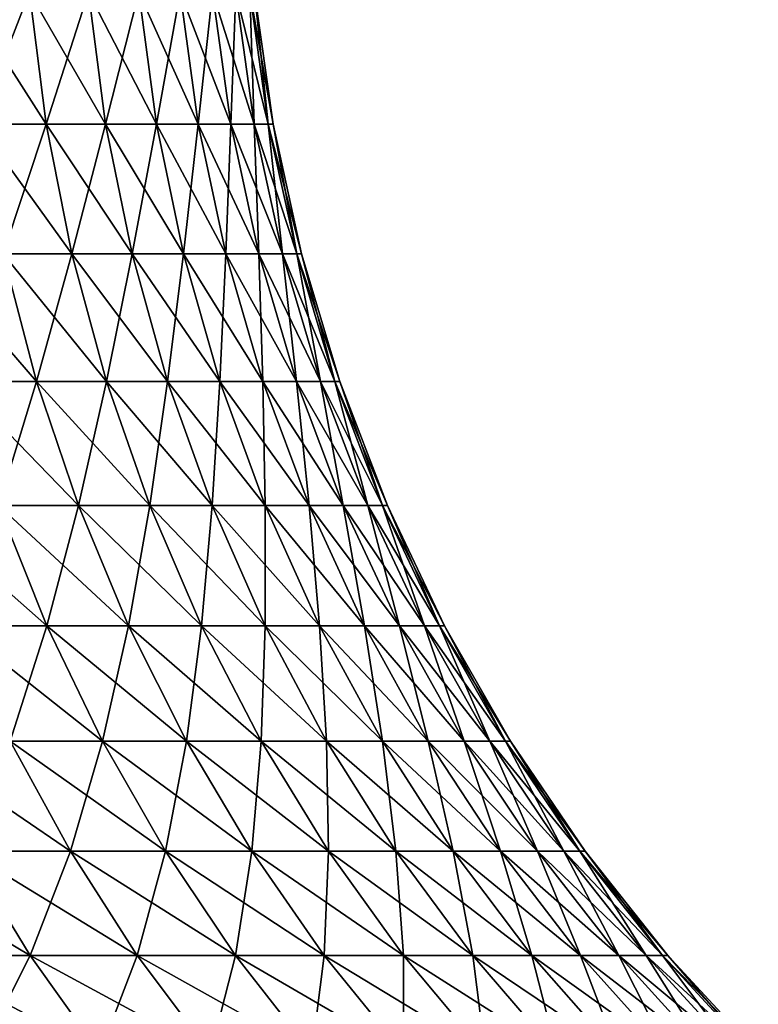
# Model space of a CAD drawing. Header units: millimetres. Extents: x -298 to 740, y 1361 to 2368.
# Tile 413 of 656: x -168.9 to -166.79, y 1422.38 to 1425.18. Entities that reach past the tile are written whole.
import ezdxf

# ---------------------------------------------------------------- set-up
doc = ezdxf.new("R2010")
doc.units = ezdxf.units.MM
doc.header["$LTSCALE"] = 33.374815
doc.layers.add('178', color=7, linetype='CONTINUOUS')
doc.layers.add('179', color=7, linetype='CONTINUOUS')

msp = doc.modelspace()

# ---------------------------------------------------------------- linework, layer by layer
at = {"layer": '178', "color": 7, "linetype": 'CONTINUOUS'}
for points in [[(-169.0141, 1424.8874, 3.2741), (-168.8202, 1424.8874, 2.8937), (-169.0604, 1425.263, 3.2486), (-169.0141, 1424.8874, 3.2741)], [(-169.0604, 1425.263, 3.2486), (-168.8202, 1424.8874, 2.8937), (-168.8681, 1425.263, 2.8712), (-169.0604, 1425.263, 3.2486)], [(-168.8202, 1424.8874, 2.8937), (-168.6507, 1424.8874, 2.5018), (-168.8681, 1425.263, 2.8712), (-168.8202, 1424.8874, 2.8937)], [(-168.8681, 1425.263, 2.8712), (-168.6507, 1424.8874, 2.5018), (-168.6998, 1425.263, 2.4824), (-168.8681, 1425.263, 2.8712)], [(-168.6507, 1424.8874, 2.5018), (-168.506, 1424.8874, 2.1001), (-168.6998, 1425.263, 2.4824), (-168.6507, 1424.8874, 2.5018)], [(-168.6998, 1425.263, 2.4824), (-168.506, 1424.8874, 2.1001), (-168.5563, 1425.263, 2.0838), (-168.6998, 1425.263, 2.4824)], [(-168.506, 1424.8874, 2.1001), (-168.3869, 1424.8874, 1.6901), (-168.5563, 1425.263, 2.0838), (-168.506, 1424.8874, 2.1001)], [(-168.5563, 1425.263, 2.0838), (-168.3869, 1424.8874, 1.6901), (-168.4382, 1425.263, 1.677), (-168.5563, 1425.263, 2.0838)], [(-168.3869, 1424.8874, 1.6901), (-168.2938, 1424.8874, 1.2735), (-168.4382, 1425.263, 1.677), (-168.3869, 1424.8874, 1.6901)], [(-168.4382, 1425.263, 1.677), (-168.2938, 1424.8874, 1.2735), (-168.3457, 1425.263, 1.2636), (-168.4382, 1425.263, 1.677)], [(-168.2938, 1424.8874, 1.2735), (-168.227, 1424.8874, 0.8518), (-168.3457, 1425.263, 1.2636), (-168.2938, 1424.8874, 1.2735)], [(-168.3457, 1425.263, 1.2636), (-168.227, 1424.8874, 0.8518), (-168.2795, 1425.263, 0.8452), (-168.3457, 1425.263, 1.2636)], [(-168.227, 1424.8874, 0.8518), (-168.1868, 1424.8874, 0.4267), (-168.2795, 1425.263, 0.8452), (-168.227, 1424.8874, 0.8518)], [(-168.2795, 1425.263, 0.8452), (-168.1868, 1424.8874, 0.4267), (-168.2396, 1425.263, 0.4234), (-168.2795, 1425.263, 0.8452)], [(-168.1868, 1424.8874, 0.4267), (-168.1734, 1424.8874), (-168.2396, 1425.263, 0.4234), (-168.1868, 1424.8874, 0.4267)], [(-168.2396, 1425.263, 0.4234), (-168.1734, 1424.8874), (-168.2263, 1425.263), (-168.2396, 1425.263, 0.4234)], [(-168.9429, 1424.5169, 3.3132), (-168.7467, 1424.5169, 2.9283), (-169.0141, 1424.8874, 3.2741), (-168.9429, 1424.5169, 3.3132)], [(-169.0141, 1424.8874, 3.2741), (-168.7467, 1424.5169, 2.9283), (-168.8202, 1424.8874, 2.8937), (-169.0141, 1424.8874, 3.2741)], [(-168.7467, 1424.5169, 2.9283), (-168.5752, 1424.5169, 2.5317), (-168.8202, 1424.8874, 2.8937), (-168.7467, 1424.5169, 2.9283)], [(-168.8202, 1424.8874, 2.8937), (-168.5752, 1424.5169, 2.5317), (-168.6507, 1424.8874, 2.5018), (-168.8202, 1424.8874, 2.8937)], [(-168.5752, 1424.5169, 2.5317), (-168.4288, 1424.5169, 2.1252), (-168.6507, 1424.8874, 2.5018), (-168.5752, 1424.5169, 2.5317)], [(-168.6507, 1424.8874, 2.5018), (-168.4288, 1424.5169, 2.1252), (-168.506, 1424.8874, 2.1001), (-168.6507, 1424.8874, 2.5018)], [(-168.4288, 1424.5169, 2.1252), (-168.3083, 1424.5169, 1.7103), (-168.506, 1424.8874, 2.1001), (-168.4288, 1424.5169, 2.1252)], [(-168.506, 1424.8874, 2.1001), (-168.3083, 1424.5169, 1.7103), (-168.3869, 1424.8874, 1.6901), (-168.506, 1424.8874, 2.1001)], [(-168.3083, 1424.5169, 1.7103), (-168.214, 1424.5169, 1.2887), (-168.3869, 1424.8874, 1.6901), (-168.3083, 1424.5169, 1.7103)], [(-168.3869, 1424.8874, 1.6901), (-168.214, 1424.5169, 1.2887), (-168.2938, 1424.8874, 1.2735), (-168.3869, 1424.8874, 1.6901)], [(-168.214, 1424.5169, 1.2887), (-168.1464, 1424.5169, 0.862), (-168.2938, 1424.8874, 1.2735), (-168.214, 1424.5169, 1.2887)], [(-168.2938, 1424.8874, 1.2735), (-168.1464, 1424.5169, 0.862), (-168.227, 1424.8874, 0.8518), (-168.2938, 1424.8874, 1.2735)], [(-168.1464, 1424.5169, 0.862), (-168.1058, 1424.5169, 0.4318), (-168.227, 1424.8874, 0.8518), (-168.1464, 1424.5169, 0.862)], [(-168.227, 1424.8874, 0.8518), (-168.1058, 1424.5169, 0.4318), (-168.1868, 1424.8874, 0.4267), (-168.227, 1424.8874, 0.8518)], [(-168.1058, 1424.5169, 0.4318), (-168.0922, 1424.5169), (-168.1868, 1424.8874, 0.4267), (-168.1058, 1424.5169, 0.4318)], [(-168.1868, 1424.8874, 0.4267), (-168.0922, 1424.5169), (-168.1734, 1424.8874), (-168.1868, 1424.8874, 0.4267)], [(-169.0707, 1424.1537, 3.7435), (-168.8473, 1424.1537, 3.3658), (-169.1628, 1424.5169, 3.6851), (-169.0707, 1424.1537, 3.7435)], [(-169.1628, 1424.5169, 3.6851), (-168.8473, 1424.1537, 3.3658), (-168.9429, 1424.5169, 3.3132), (-169.1628, 1424.5169, 3.6851)], [(-168.8473, 1424.1537, 3.3658), (-168.6481, 1424.1537, 2.9747), (-168.9429, 1424.5169, 3.3132), (-168.8473, 1424.1537, 3.3658)], [(-168.9429, 1424.5169, 3.3132), (-168.6481, 1424.1537, 2.9747), (-168.7467, 1424.5169, 2.9283), (-168.9429, 1424.5169, 3.3132)], [(-168.6481, 1424.1537, 2.9747), (-168.4738, 1424.1537, 2.5719), (-168.7467, 1424.5169, 2.9283), (-168.6481, 1424.1537, 2.9747)], [(-168.7467, 1424.5169, 2.9283), (-168.4738, 1424.1537, 2.5719), (-168.5752, 1424.5169, 2.5317), (-168.7467, 1424.5169, 2.9283)], [(-168.4738, 1424.1537, 2.5719), (-168.3251, 1424.1537, 2.1589), (-168.5752, 1424.5169, 2.5317), (-168.4738, 1424.1537, 2.5719)], [(-168.5752, 1424.5169, 2.5317), (-168.3251, 1424.1537, 2.1589), (-168.4288, 1424.5169, 2.1252), (-168.5752, 1424.5169, 2.5317)], [(-168.3251, 1424.1537, 2.1589), (-168.2026, 1424.1537, 1.7375), (-168.4288, 1424.5169, 2.1252), (-168.3251, 1424.1537, 2.1589)], [(-168.4288, 1424.5169, 2.1252), (-168.2026, 1424.1537, 1.7375), (-168.3083, 1424.5169, 1.7103), (-168.4288, 1424.5169, 2.1252)], [(-168.2026, 1424.1537, 1.7375), (-168.1069, 1424.1537, 1.3091), (-168.3083, 1424.5169, 1.7103), (-168.2026, 1424.1537, 1.7375)], [(-168.3083, 1424.5169, 1.7103), (-168.1069, 1424.1537, 1.3091), (-168.214, 1424.5169, 1.2887), (-168.3083, 1424.5169, 1.7103)], [(-168.1069, 1424.1537, 1.3091), (-168.0382, 1424.1537, 0.8756), (-168.214, 1424.5169, 1.2887), (-168.1069, 1424.1537, 1.3091)], [(-168.214, 1424.5169, 1.2887), (-168.0382, 1424.1537, 0.8756), (-168.1464, 1424.5169, 0.862), (-168.214, 1424.5169, 1.2887)], [(-168.0382, 1424.1537, 0.8756), (-167.9969, 1424.1537, 0.4387), (-168.1464, 1424.5169, 0.862), (-168.0382, 1424.1537, 0.8756)], [(-168.1464, 1424.5169, 0.862), (-167.9969, 1424.1537, 0.4387), (-168.1058, 1424.5169, 0.4318), (-168.1464, 1424.5169, 0.862)], [(-167.9969, 1424.1537, 0.4387), (-167.9831, 1424.1537), (-168.1058, 1424.5169, 0.4318), (-167.9969, 1424.1537, 0.4387)], [(-168.1058, 1424.5169, 0.4318), (-167.9831, 1424.1537), (-168.0922, 1424.5169), (-168.1058, 1424.5169, 0.4318)], [(-168.9557, 1423.7997, 3.8166), (-168.7279, 1423.7997, 3.4314), (-169.0707, 1424.1537, 3.7435), (-168.9557, 1423.7997, 3.8166)], [(-169.0707, 1424.1537, 3.7435), (-168.7279, 1423.7997, 3.4314), (-168.8473, 1424.1537, 3.3658), (-169.0707, 1424.1537, 3.7435)], [(-168.7279, 1423.7997, 3.4314), (-168.5248, 1423.7997, 3.0327), (-168.8473, 1424.1537, 3.3658), (-168.7279, 1423.7997, 3.4314)], [(-168.8473, 1424.1537, 3.3658), (-168.5248, 1423.7997, 3.0327), (-168.6481, 1424.1537, 2.9747), (-168.8473, 1424.1537, 3.3658)], [(-168.5248, 1423.7997, 3.0327), (-168.3471, 1423.7997, 2.6221), (-168.6481, 1424.1537, 2.9747), (-168.5248, 1423.7997, 3.0327)], [(-168.6481, 1424.1537, 2.9747), (-168.3471, 1423.7997, 2.6221), (-168.4738, 1424.1537, 2.5719), (-168.6481, 1424.1537, 2.9747)], [(-168.3471, 1423.7997, 2.6221), (-168.1955, 1423.7997, 2.201), (-168.4738, 1424.1537, 2.5719), (-168.3471, 1423.7997, 2.6221)], [(-168.4738, 1424.1537, 2.5719), (-168.1955, 1423.7997, 2.201), (-168.3251, 1424.1537, 2.1589), (-168.4738, 1424.1537, 2.5719)], [(-168.1955, 1423.7997, 2.201), (-168.0706, 1423.7997, 1.7714), (-168.3251, 1424.1537, 2.1589), (-168.1955, 1423.7997, 2.201)], [(-168.3251, 1424.1537, 2.1589), (-168.0706, 1423.7997, 1.7714), (-168.2026, 1424.1537, 1.7375), (-168.3251, 1424.1537, 2.1589)], [(-168.0706, 1423.7997, 1.7714), (-167.973, 1423.7997, 1.3347), (-168.2026, 1424.1537, 1.7375), (-168.0706, 1423.7997, 1.7714)], [(-168.2026, 1424.1537, 1.7375), (-167.973, 1423.7997, 1.3347), (-168.1069, 1424.1537, 1.3091), (-168.2026, 1424.1537, 1.7375)], [(-167.973, 1423.7997, 1.3347), (-167.903, 1423.7997, 0.8927), (-168.1069, 1424.1537, 1.3091), (-167.973, 1423.7997, 1.3347)], [(-168.1069, 1424.1537, 1.3091), (-167.903, 1423.7997, 0.8927), (-168.0382, 1424.1537, 0.8756), (-168.1069, 1424.1537, 1.3091)], [(-167.903, 1423.7997, 0.8927), (-167.8609, 1423.7997, 0.4472), (-168.0382, 1424.1537, 0.8756), (-167.903, 1423.7997, 0.8927)], [(-168.0382, 1424.1537, 0.8756), (-167.8609, 1423.7997, 0.4472), (-167.9969, 1424.1537, 0.4387), (-168.0382, 1424.1537, 0.8756)], [(-167.8609, 1423.7997, 0.4472), (-167.8469, 1423.7997), (-167.9969, 1424.1537, 0.4387), (-167.8609, 1423.7997, 0.4472)], [(-167.9969, 1424.1537, 0.4387), (-167.8469, 1423.7997), (-167.9831, 1424.1537), (-167.9969, 1424.1537, 0.4387)], [(-169.0756, 1423.4571, 4.2823), (-168.8183, 1423.4571, 3.9037), (-169.2072, 1423.7997, 4.1866), (-169.0756, 1423.4571, 4.2823)], [(-169.2072, 1423.7997, 4.1866), (-168.8183, 1423.4571, 3.9037), (-168.9557, 1423.7997, 3.8166), (-169.2072, 1423.7997, 4.1866)], [(-168.8183, 1423.4571, 3.9037), (-168.5853, 1423.4571, 3.5098), (-168.9557, 1423.7997, 3.8166), (-168.8183, 1423.4571, 3.9037)], [(-168.9557, 1423.7997, 3.8166), (-168.5853, 1423.4571, 3.5098), (-168.7279, 1423.7997, 3.4314), (-168.9557, 1423.7997, 3.8166)], [(-168.5853, 1423.4571, 3.5098), (-168.3775, 1423.4571, 3.102), (-168.7279, 1423.7997, 3.4314), (-168.5853, 1423.4571, 3.5098)], [(-168.7279, 1423.7997, 3.4314), (-168.3775, 1423.4571, 3.102), (-168.5248, 1423.7997, 3.0327), (-168.7279, 1423.7997, 3.4314)], [(-168.3775, 1423.4571, 3.102), (-168.1958, 1423.4571, 2.682), (-168.5248, 1423.7997, 3.0327), (-168.3775, 1423.4571, 3.102)], [(-168.5248, 1423.7997, 3.0327), (-168.1958, 1423.4571, 2.682), (-168.3471, 1423.7997, 2.6221), (-168.5248, 1423.7997, 3.0327)], [(-168.1958, 1423.4571, 2.682), (-168.0407, 1423.4571, 2.2513), (-168.3471, 1423.7997, 2.6221), (-168.1958, 1423.4571, 2.682)], [(-168.3471, 1423.7997, 2.6221), (-168.0407, 1423.4571, 2.2513), (-168.1955, 1423.7997, 2.201), (-168.3471, 1423.7997, 2.6221)], [(-168.0407, 1423.4571, 2.2513), (-167.913, 1423.4571, 1.8118), (-168.1955, 1423.7997, 2.201), (-168.0407, 1423.4571, 2.2513)], [(-168.1955, 1423.7997, 2.201), (-167.913, 1423.4571, 1.8118), (-168.0706, 1423.7997, 1.7714), (-168.1955, 1423.7997, 2.201)], [(-167.913, 1423.4571, 1.8118), (-167.8132, 1423.4571, 1.3652), (-168.0706, 1423.7997, 1.7714), (-167.913, 1423.4571, 1.8118)], [(-168.0706, 1423.7997, 1.7714), (-167.8132, 1423.4571, 1.3652), (-167.973, 1423.7997, 1.3347), (-168.0706, 1423.7997, 1.7714)], [(-167.8132, 1423.4571, 1.3652), (-167.7416, 1423.4571, 0.9131), (-167.973, 1423.7997, 1.3347), (-167.8132, 1423.4571, 1.3652)], [(-167.973, 1423.7997, 1.3347), (-167.7416, 1423.4571, 0.9131), (-167.903, 1423.7997, 0.8927), (-167.973, 1423.7997, 1.3347)], [(-167.7416, 1423.4571, 0.9131), (-167.6985, 1423.4571, 0.4575), (-167.903, 1423.7997, 0.8927), (-167.7416, 1423.4571, 0.9131)], [(-167.903, 1423.7997, 0.8927), (-167.6985, 1423.4571, 0.4575), (-167.8609, 1423.7997, 0.4472), (-167.903, 1423.7997, 0.8927)], [(-167.6985, 1423.4571, 0.4575), (-167.6842, 1423.4571), (-167.8609, 1423.7997, 0.4472), (-167.6985, 1423.4571, 0.4575)], [(-167.8609, 1423.7997, 0.4472), (-167.6842, 1423.4571), (-167.8469, 1423.7997), (-167.8609, 1423.7997, 0.4472)], [(-168.9233, 1423.1278, 4.3929), (-168.6594, 1423.1278, 4.0046), (-169.0756, 1423.4571, 4.2823), (-168.9233, 1423.1278, 4.3929)], [(-169.0756, 1423.4571, 4.2823), (-168.6594, 1423.1278, 4.0046), (-168.8183, 1423.4571, 3.9037), (-169.0756, 1423.4571, 4.2823)], [(-168.6594, 1423.1278, 4.0046), (-168.4204, 1423.1278, 3.6005), (-168.8183, 1423.4571, 3.9037), (-168.6594, 1423.1278, 4.0046)], [(-168.8183, 1423.4571, 3.9037), (-168.4204, 1423.1278, 3.6005), (-168.5853, 1423.4571, 3.5098), (-168.8183, 1423.4571, 3.9037)], [(-168.4204, 1423.1278, 3.6005), (-168.2072, 1423.1278, 3.1821), (-168.5853, 1423.4571, 3.5098), (-168.4204, 1423.1278, 3.6005)], [(-168.5853, 1423.4571, 3.5098), (-168.2072, 1423.1278, 3.1821), (-168.3775, 1423.4571, 3.102), (-168.5853, 1423.4571, 3.5098)], [(-168.2072, 1423.1278, 3.1821), (-168.0208, 1423.1278, 2.7512), (-168.3775, 1423.4571, 3.102), (-168.2072, 1423.1278, 3.1821)], [(-168.3775, 1423.4571, 3.102), (-168.0208, 1423.1278, 2.7512), (-168.1958, 1423.4571, 2.682), (-168.3775, 1423.4571, 3.102)], [(-168.0208, 1423.1278, 2.7512), (-167.8617, 1423.1278, 2.3095), (-168.1958, 1423.4571, 2.682), (-168.0208, 1423.1278, 2.7512)], [(-168.1958, 1423.4571, 2.682), (-167.8617, 1423.1278, 2.3095), (-168.0407, 1423.4571, 2.2513), (-168.1958, 1423.4571, 2.682)], [(-167.8617, 1423.1278, 2.3095), (-167.7307, 1423.1278, 1.8586), (-168.0407, 1423.4571, 2.2513), (-167.8617, 1423.1278, 2.3095)], [(-168.0407, 1423.4571, 2.2513), (-167.7307, 1423.1278, 1.8586), (-167.913, 1423.4571, 1.8118), (-168.0407, 1423.4571, 2.2513)], [(-167.7307, 1423.1278, 1.8586), (-167.6283, 1423.1278, 1.4004), (-167.913, 1423.4571, 1.8118), (-167.7307, 1423.1278, 1.8586)], [(-167.913, 1423.4571, 1.8118), (-167.6283, 1423.1278, 1.4004), (-167.8132, 1423.4571, 1.3652), (-167.913, 1423.4571, 1.8118)], [(-167.6283, 1423.1278, 1.4004), (-167.5549, 1423.1278, 0.9367), (-167.8132, 1423.4571, 1.3652), (-167.6283, 1423.1278, 1.4004)], [(-167.8132, 1423.4571, 1.3652), (-167.5549, 1423.1278, 0.9367), (-167.7416, 1423.4571, 0.9131), (-167.8132, 1423.4571, 1.3652)], [(-167.5549, 1423.1278, 0.9367), (-167.5107, 1423.1278, 0.4693), (-167.7416, 1423.4571, 0.9131), (-167.5549, 1423.1278, 0.9367)], [(-167.7416, 1423.4571, 0.9131), (-167.5107, 1423.1278, 0.4693), (-167.6985, 1423.4571, 0.4575), (-167.7416, 1423.4571, 0.9131)], [(-167.5107, 1423.1278, 0.4693), (-167.4959, 1423.1278), (-167.6985, 1423.4571, 0.4575), (-167.5107, 1423.1278, 0.4693)], [(-167.6985, 1423.4571, 0.4575), (-167.4959, 1423.1278), (-167.6842, 1423.4571), (-167.6985, 1423.4571, 0.4575)], [(-169.0472, 1422.8138, 4.8994), (-168.7513, 1422.8138, 4.5179), (-169.211, 1423.1278, 4.7639), (-169.0472, 1422.8138, 4.8994)], [(-169.211, 1423.1278, 4.7639), (-168.7513, 1422.8138, 4.5179), (-168.9233, 1423.1278, 4.3929), (-169.211, 1423.1278, 4.7639)], [(-168.7513, 1422.8138, 4.5179), (-168.4798, 1422.8138, 4.1185), (-168.9233, 1423.1278, 4.3929), (-168.7513, 1422.8138, 4.5179)], [(-168.9233, 1423.1278, 4.3929), (-168.4798, 1422.8138, 4.1185), (-168.6594, 1423.1278, 4.0046), (-168.9233, 1423.1278, 4.3929)], [(-168.4798, 1422.8138, 4.1185), (-168.234, 1422.8138, 3.7029), (-168.6594, 1423.1278, 4.0046), (-168.4798, 1422.8138, 4.1185)], [(-168.6594, 1423.1278, 4.0046), (-168.234, 1422.8138, 3.7029), (-168.4204, 1423.1278, 3.6005), (-168.6594, 1423.1278, 4.0046)], [(-168.234, 1422.8138, 3.7029), (-168.0148, 1422.8138, 3.2727), (-168.4204, 1423.1278, 3.6005), (-168.234, 1422.8138, 3.7029)], [(-168.4204, 1423.1278, 3.6005), (-168.0148, 1422.8138, 3.2727), (-168.2072, 1423.1278, 3.1821), (-168.4204, 1423.1278, 3.6005)], [(-168.0148, 1422.8138, 3.2727), (-167.8231, 1422.8138, 2.8295), (-168.2072, 1423.1278, 3.1821), (-168.0148, 1422.8138, 3.2727)], [(-168.2072, 1423.1278, 3.1821), (-167.8231, 1422.8138, 2.8295), (-168.0208, 1423.1278, 2.7512), (-168.2072, 1423.1278, 3.1821)], [(-167.8231, 1422.8138, 2.8295), (-167.6595, 1422.8138, 2.3752), (-168.0208, 1423.1278, 2.7512), (-167.8231, 1422.8138, 2.8295)], [(-168.0208, 1423.1278, 2.7512), (-167.6595, 1422.8138, 2.3752), (-167.8617, 1423.1278, 2.3095), (-168.0208, 1423.1278, 2.7512)], [(-167.6595, 1422.8138, 2.3752), (-167.5248, 1422.8138, 1.9115), (-167.8617, 1423.1278, 2.3095), (-167.6595, 1422.8138, 2.3752)], [(-167.8617, 1423.1278, 2.3095), (-167.5248, 1422.8138, 1.9115), (-167.7307, 1423.1278, 1.8586), (-167.8617, 1423.1278, 2.3095)], [(-167.5248, 1422.8138, 1.9115), (-167.4195, 1422.8138, 1.4403), (-167.7307, 1423.1278, 1.8586), (-167.5248, 1422.8138, 1.9115)], [(-167.7307, 1423.1278, 1.8586), (-167.4195, 1422.8138, 1.4403), (-167.6283, 1423.1278, 1.4004), (-167.7307, 1423.1278, 1.8586)], [(-167.4195, 1422.8138, 1.4403), (-167.3439, 1422.8138, 0.9633), (-167.6283, 1423.1278, 1.4004), (-167.4195, 1422.8138, 1.4403)], [(-167.6283, 1423.1278, 1.4004), (-167.3439, 1422.8138, 0.9633), (-167.5549, 1423.1278, 0.9367), (-167.6283, 1423.1278, 1.4004)], [(-167.3439, 1422.8138, 0.9633), (-167.2985, 1422.8138, 0.4826), (-167.5549, 1423.1278, 0.9367), (-167.3439, 1422.8138, 0.9633)], [(-167.5549, 1423.1278, 0.9367), (-167.2985, 1422.8138, 0.4826), (-167.5107, 1423.1278, 0.4693), (-167.5549, 1423.1278, 0.9367)], [(-167.2985, 1422.8138, 0.4826), (-167.2833, 1422.8138), (-167.5107, 1423.1278, 0.4693), (-167.2985, 1422.8138, 0.4826)], [(-167.5107, 1423.1278, 0.4693), (-167.2833, 1422.8138), (-167.4959, 1423.1278), (-167.5107, 1423.1278, 0.4693)], [(-169.1946, 1422.5167, 5.4231), (-168.8655, 1422.5167, 5.0498), (-169.3665, 1422.8138, 5.2616), (-169.1946, 1422.5167, 5.4231)], [(-169.3665, 1422.8138, 5.2616), (-168.8655, 1422.5167, 5.0498), (-169.0472, 1422.8138, 4.8994), (-169.3665, 1422.8138, 5.2616)], [(-168.8655, 1422.5167, 5.0498), (-168.5605, 1422.5167, 4.6565), (-169.0472, 1422.8138, 4.8994), (-168.8655, 1422.5167, 5.0498)], [(-169.0472, 1422.8138, 4.8994), (-168.5605, 1422.5167, 4.6565), (-168.7513, 1422.8138, 4.5179), (-169.0472, 1422.8138, 4.8994)], [(-168.5605, 1422.5167, 4.6565), (-168.2807, 1422.5167, 4.2449), (-168.7513, 1422.8138, 4.5179), (-168.5605, 1422.5167, 4.6565)], [(-168.7513, 1422.8138, 4.5179), (-168.2807, 1422.5167, 4.2449), (-168.4798, 1422.8138, 4.1185), (-168.7513, 1422.8138, 4.5179)], [(-168.2807, 1422.5167, 4.2449), (-168.0274, 1422.5167, 3.8165), (-168.4798, 1422.8138, 4.1185), (-168.2807, 1422.5167, 4.2449)], [(-168.4798, 1422.8138, 4.1185), (-168.0274, 1422.5167, 3.8165), (-168.234, 1422.8138, 3.7029), (-168.4798, 1422.8138, 4.1185)], [(-168.0274, 1422.5167, 3.8165), (-167.8014, 1422.5167, 3.3731), (-168.234, 1422.8138, 3.7029), (-168.0274, 1422.5167, 3.8165)], [(-168.234, 1422.8138, 3.7029), (-167.8014, 1422.5167, 3.3731), (-168.0148, 1422.8138, 3.2727), (-168.234, 1422.8138, 3.7029)], [(-167.8014, 1422.5167, 3.3731), (-167.6038, 1422.5167, 2.9163), (-168.0148, 1422.8138, 3.2727), (-167.8014, 1422.5167, 3.3731)], [(-168.0148, 1422.8138, 3.2727), (-167.6038, 1422.5167, 2.9163), (-167.8231, 1422.8138, 2.8295), (-168.0148, 1422.8138, 3.2727)], [(-167.6038, 1422.5167, 2.9163), (-167.4352, 1422.5167, 2.4481), (-167.8231, 1422.8138, 2.8295), (-167.6038, 1422.5167, 2.9163)], [(-167.8231, 1422.8138, 2.8295), (-167.4352, 1422.5167, 2.4481), (-167.6595, 1422.8138, 2.3752), (-167.8231, 1422.8138, 2.8295)], [(-167.4352, 1422.5167, 2.4481), (-167.2964, 1422.5167, 1.9702), (-167.6595, 1422.8138, 2.3752), (-167.4352, 1422.5167, 2.4481)], [(-167.6595, 1422.8138, 2.3752), (-167.2964, 1422.5167, 1.9702), (-167.5248, 1422.8138, 1.9115), (-167.6595, 1422.8138, 2.3752)], [(-167.2964, 1422.5167, 1.9702), (-167.1878, 1422.5167, 1.4845), (-167.5248, 1422.8138, 1.9115), (-167.2964, 1422.5167, 1.9702)], [(-167.5248, 1422.8138, 1.9115), (-167.1878, 1422.5167, 1.4845), (-167.4195, 1422.8138, 1.4403), (-167.5248, 1422.8138, 1.9115)], [(-167.1878, 1422.5167, 1.4845), (-167.1099, 1422.5167, 0.9929), (-167.4195, 1422.8138, 1.4403), (-167.1878, 1422.5167, 1.4845)], [(-167.4195, 1422.8138, 1.4403), (-167.1099, 1422.5167, 0.9929), (-167.3439, 1422.8138, 0.9633), (-167.4195, 1422.8138, 1.4403)], [(-167.1099, 1422.5167, 0.9929), (-167.0631, 1422.5167, 0.4974), (-167.3439, 1422.8138, 0.9633), (-167.1099, 1422.5167, 0.9929)], [(-167.3439, 1422.8138, 0.9633), (-167.0631, 1422.5167, 0.4974), (-167.2985, 1422.8138, 0.4826), (-167.3439, 1422.8138, 0.9633)], [(-167.0631, 1422.5167, 0.4974), (-167.0475, 1422.5167), (-167.2985, 1422.8138, 0.4826), (-167.0631, 1422.5167, 0.4974)], [(-167.2985, 1422.8138, 0.4826), (-167.0475, 1422.5167), (-167.2833, 1422.8138), (-167.2985, 1422.8138, 0.4826)], [(-169.0068, 1422.2384, 5.5995), (-168.667, 1422.2384, 5.214), (-169.1946, 1422.5167, 5.4231), (-169.0068, 1422.2384, 5.5995)], [(-169.1946, 1422.5167, 5.4231), (-168.667, 1422.2384, 5.214), (-168.8655, 1422.5167, 5.0498), (-169.1946, 1422.5167, 5.4231)], [(-168.667, 1422.2384, 5.214), (-168.352, 1422.2384, 4.808), (-168.8655, 1422.5167, 5.0498), (-168.667, 1422.2384, 5.214)], [(-168.8655, 1422.5167, 5.0498), (-168.352, 1422.2384, 4.808), (-168.5605, 1422.5167, 4.6565), (-168.8655, 1422.5167, 5.0498)], [(-168.352, 1422.2384, 4.808), (-168.0632, 1422.2384, 4.383), (-168.5605, 1422.5167, 4.6565), (-168.352, 1422.2384, 4.808)], [(-168.5605, 1422.5167, 4.6565), (-168.0632, 1422.2384, 4.383), (-168.2807, 1422.5167, 4.2449), (-168.5605, 1422.5167, 4.6565)], [(-168.0632, 1422.2384, 4.383), (-167.8016, 1422.2384, 3.9406), (-168.2807, 1422.5167, 4.2449), (-168.0632, 1422.2384, 4.383)], [(-168.2807, 1422.5167, 4.2449), (-167.8016, 1422.2384, 3.9406), (-168.0274, 1422.5167, 3.8165), (-168.2807, 1422.5167, 4.2449)], [(-167.8016, 1422.2384, 3.9406), (-167.5683, 1422.2384, 3.4828), (-168.0274, 1422.5167, 3.8165), (-167.8016, 1422.2384, 3.9406)], [(-168.0274, 1422.5167, 3.8165), (-167.5683, 1422.2384, 3.4828), (-167.8014, 1422.5167, 3.3731), (-168.0274, 1422.5167, 3.8165)], [(-167.5683, 1422.2384, 3.4828), (-167.3642, 1422.2384, 3.0112), (-167.8014, 1422.5167, 3.3731), (-167.5683, 1422.2384, 3.4828)], [(-167.8014, 1422.5167, 3.3731), (-167.3642, 1422.2384, 3.0112), (-167.6038, 1422.5167, 2.9163), (-167.8014, 1422.5167, 3.3731)], [(-167.3642, 1422.2384, 3.0112), (-167.1902, 1422.2384, 2.5277), (-167.6038, 1422.5167, 2.9163), (-167.3642, 1422.2384, 3.0112)], [(-167.6038, 1422.5167, 2.9163), (-167.1902, 1422.2384, 2.5277), (-167.4352, 1422.5167, 2.4481), (-167.6038, 1422.5167, 2.9163)], [(-167.1902, 1422.2384, 2.5277), (-167.0468, 1422.2384, 2.0342), (-167.4352, 1422.5167, 2.4481), (-167.1902, 1422.2384, 2.5277)], [(-167.4352, 1422.5167, 2.4481), (-167.0468, 1422.2384, 2.0342), (-167.2964, 1422.5167, 1.9702), (-167.4352, 1422.5167, 2.4481)], [(-167.0468, 1422.2384, 2.0342), (-166.9347, 1422.2384, 1.5327), (-167.2964, 1422.5167, 1.9702), (-167.0468, 1422.2384, 2.0342)], [(-167.2964, 1422.5167, 1.9702), (-166.9347, 1422.2384, 1.5327), (-167.1878, 1422.5167, 1.4845), (-167.2964, 1422.5167, 1.9702)], [(-166.9347, 1422.2384, 1.5327), (-166.8543, 1422.2384, 1.0252), (-167.1878, 1422.5167, 1.4845), (-166.9347, 1422.2384, 1.5327)], [(-167.1878, 1422.5167, 1.4845), (-166.8543, 1422.2384, 1.0252), (-167.1099, 1422.5167, 0.9929), (-167.1878, 1422.5167, 1.4845)], [(-166.8543, 1422.2384, 1.0252), (-166.806, 1422.2384, 0.5136), (-167.1099, 1422.5167, 0.9929), (-166.8543, 1422.2384, 1.0252)], [(-167.1099, 1422.5167, 0.9929), (-166.806, 1422.2384, 0.5136), (-167.0631, 1422.5167, 0.4974), (-167.1099, 1422.5167, 0.9929)], [(-166.806, 1422.2384, 0.5136), (-166.7898, 1422.2384), (-167.0631, 1422.5167, 0.4974), (-166.806, 1422.2384, 0.5136)], [(-167.0631, 1422.5167, 0.4974), (-166.7898, 1422.2384), (-167.0475, 1422.5167), (-167.0631, 1422.5167, 0.4974)]]:
    msp.add_3dface(points, dxfattribs=at)
at = {"layer": '179', "color": 7, "linetype": 'CONTINUOUS'}
for points in [[(-168.8681, 1425.263, -2.8712), (-169.0141, 1424.8874, -3.2741), (-169.0604, 1425.263, -3.2486), (-168.8681, 1425.263, -2.8712)], [(-168.8202, 1424.8874, -2.8937), (-169.0141, 1424.8874, -3.2741), (-168.8681, 1425.263, -2.8712), (-168.8202, 1424.8874, -2.8937)], [(-168.6998, 1425.263, -2.4824), (-168.8202, 1424.8874, -2.8937), (-168.8681, 1425.263, -2.8712), (-168.6998, 1425.263, -2.4824)], [(-168.6507, 1424.8874, -2.5018), (-168.8202, 1424.8874, -2.8937), (-168.6998, 1425.263, -2.4824), (-168.6507, 1424.8874, -2.5018)], [(-168.5563, 1425.263, -2.0838), (-168.6507, 1424.8874, -2.5018), (-168.6998, 1425.263, -2.4824), (-168.5563, 1425.263, -2.0838)], [(-168.506, 1424.8874, -2.1001), (-168.6507, 1424.8874, -2.5018), (-168.5563, 1425.263, -2.0838), (-168.506, 1424.8874, -2.1001)], [(-168.4382, 1425.263, -1.677), (-168.506, 1424.8874, -2.1001), (-168.5563, 1425.263, -2.0838), (-168.4382, 1425.263, -1.677)], [(-168.3869, 1424.8874, -1.6901), (-168.506, 1424.8874, -2.1001), (-168.4382, 1425.263, -1.677), (-168.3869, 1424.8874, -1.6901)], [(-168.3457, 1425.263, -1.2636), (-168.3869, 1424.8874, -1.6901), (-168.4382, 1425.263, -1.677), (-168.3457, 1425.263, -1.2636)], [(-168.2938, 1424.8874, -1.2735), (-168.3869, 1424.8874, -1.6901), (-168.3457, 1425.263, -1.2636), (-168.2938, 1424.8874, -1.2735)], [(-168.2795, 1425.263, -0.8452), (-168.2938, 1424.8874, -1.2735), (-168.3457, 1425.263, -1.2636), (-168.2795, 1425.263, -0.8452)], [(-168.227, 1424.8874, -0.8518), (-168.2938, 1424.8874, -1.2735), (-168.2795, 1425.263, -0.8452), (-168.227, 1424.8874, -0.8518)], [(-168.2396, 1425.263, -0.4234), (-168.227, 1424.8874, -0.8518), (-168.2795, 1425.263, -0.8452), (-168.2396, 1425.263, -0.4234)], [(-168.2263, 1425.263), (-168.1868, 1424.8874, -0.4267), (-168.2396, 1425.263, -0.4234), (-168.2263, 1425.263)], [(-168.1868, 1424.8874, -0.4267), (-168.227, 1424.8874, -0.8518), (-168.2396, 1425.263, -0.4234), (-168.1868, 1424.8874, -0.4267)], [(-168.2263, 1425.263), (-168.1734, 1424.8874), (-168.1868, 1424.8874, -0.4267), (-168.2263, 1425.263)], [(-168.8202, 1424.8874, -2.8937), (-168.9429, 1424.5169, -3.3132), (-169.0141, 1424.8874, -3.2741), (-168.8202, 1424.8874, -2.8937)], [(-168.7467, 1424.5169, -2.9283), (-168.9429, 1424.5169, -3.3132), (-168.8202, 1424.8874, -2.8937), (-168.7467, 1424.5169, -2.9283)], [(-168.6507, 1424.8874, -2.5018), (-168.7467, 1424.5169, -2.9283), (-168.8202, 1424.8874, -2.8937), (-168.6507, 1424.8874, -2.5018)], [(-168.5752, 1424.5169, -2.5317), (-168.7467, 1424.5169, -2.9283), (-168.6507, 1424.8874, -2.5018), (-168.5752, 1424.5169, -2.5317)], [(-168.506, 1424.8874, -2.1001), (-168.5752, 1424.5169, -2.5317), (-168.6507, 1424.8874, -2.5018), (-168.506, 1424.8874, -2.1001)], [(-168.4288, 1424.5169, -2.1252), (-168.5752, 1424.5169, -2.5317), (-168.506, 1424.8874, -2.1001), (-168.4288, 1424.5169, -2.1252)], [(-168.3869, 1424.8874, -1.6901), (-168.4288, 1424.5169, -2.1252), (-168.506, 1424.8874, -2.1001), (-168.3869, 1424.8874, -1.6901)], [(-168.3083, 1424.5169, -1.7103), (-168.4288, 1424.5169, -2.1252), (-168.3869, 1424.8874, -1.6901), (-168.3083, 1424.5169, -1.7103)], [(-168.2938, 1424.8874, -1.2735), (-168.3083, 1424.5169, -1.7103), (-168.3869, 1424.8874, -1.6901), (-168.2938, 1424.8874, -1.2735)], [(-168.214, 1424.5169, -1.2887), (-168.3083, 1424.5169, -1.7103), (-168.2938, 1424.8874, -1.2735), (-168.214, 1424.5169, -1.2887)], [(-168.227, 1424.8874, -0.8518), (-168.214, 1424.5169, -1.2887), (-168.2938, 1424.8874, -1.2735), (-168.227, 1424.8874, -0.8518)], [(-168.1464, 1424.5169, -0.862), (-168.214, 1424.5169, -1.2887), (-168.227, 1424.8874, -0.8518), (-168.1464, 1424.5169, -0.862)], [(-168.1868, 1424.8874, -0.4267), (-168.1464, 1424.5169, -0.862), (-168.227, 1424.8874, -0.8518), (-168.1868, 1424.8874, -0.4267)], [(-168.1734, 1424.8874), (-168.1058, 1424.5169, -0.4318), (-168.1868, 1424.8874, -0.4267), (-168.1734, 1424.8874)], [(-168.1058, 1424.5169, -0.4318), (-168.1464, 1424.5169, -0.862), (-168.1868, 1424.8874, -0.4267), (-168.1058, 1424.5169, -0.4318)], [(-168.1734, 1424.8874), (-168.0922, 1424.5169), (-168.1058, 1424.5169, -0.4318), (-168.1734, 1424.8874)], [(-168.8473, 1424.1537, -3.3658), (-169.0707, 1424.1537, -3.7435), (-168.9429, 1424.5169, -3.3132), (-168.8473, 1424.1537, -3.3658)], [(-168.7467, 1424.5169, -2.9283), (-168.8473, 1424.1537, -3.3658), (-168.9429, 1424.5169, -3.3132), (-168.7467, 1424.5169, -2.9283)], [(-168.6481, 1424.1537, -2.9747), (-168.8473, 1424.1537, -3.3658), (-168.7467, 1424.5169, -2.9283), (-168.6481, 1424.1537, -2.9747)], [(-168.5752, 1424.5169, -2.5317), (-168.6481, 1424.1537, -2.9747), (-168.7467, 1424.5169, -2.9283), (-168.5752, 1424.5169, -2.5317)], [(-168.4738, 1424.1537, -2.5719), (-168.6481, 1424.1537, -2.9747), (-168.5752, 1424.5169, -2.5317), (-168.4738, 1424.1537, -2.5719)], [(-168.4288, 1424.5169, -2.1252), (-168.4738, 1424.1537, -2.5719), (-168.5752, 1424.5169, -2.5317), (-168.4288, 1424.5169, -2.1252)], [(-168.3251, 1424.1537, -2.1589), (-168.4738, 1424.1537, -2.5719), (-168.4288, 1424.5169, -2.1252), (-168.3251, 1424.1537, -2.1589)], [(-168.3083, 1424.5169, -1.7103), (-168.3251, 1424.1537, -2.1589), (-168.4288, 1424.5169, -2.1252), (-168.3083, 1424.5169, -1.7103)], [(-168.2026, 1424.1537, -1.7375), (-168.3251, 1424.1537, -2.1589), (-168.3083, 1424.5169, -1.7103), (-168.2026, 1424.1537, -1.7375)], [(-168.214, 1424.5169, -1.2887), (-168.2026, 1424.1537, -1.7375), (-168.3083, 1424.5169, -1.7103), (-168.214, 1424.5169, -1.2887)], [(-168.1069, 1424.1537, -1.3091), (-168.2026, 1424.1537, -1.7375), (-168.214, 1424.5169, -1.2887), (-168.1069, 1424.1537, -1.3091)], [(-168.1464, 1424.5169, -0.862), (-168.1069, 1424.1537, -1.3091), (-168.214, 1424.5169, -1.2887), (-168.1464, 1424.5169, -0.862)], [(-168.0382, 1424.1537, -0.8756), (-168.1069, 1424.1537, -1.3091), (-168.1464, 1424.5169, -0.862), (-168.0382, 1424.1537, -0.8756)], [(-168.1058, 1424.5169, -0.4318), (-168.0382, 1424.1537, -0.8756), (-168.1464, 1424.5169, -0.862), (-168.1058, 1424.5169, -0.4318)], [(-168.0922, 1424.5169), (-167.9969, 1424.1537, -0.4387), (-168.1058, 1424.5169, -0.4318), (-168.0922, 1424.5169)], [(-167.9969, 1424.1537, -0.4387), (-168.0382, 1424.1537, -0.8756), (-168.1058, 1424.5169, -0.4318), (-167.9969, 1424.1537, -0.4387)], [(-168.0922, 1424.5169), (-167.9831, 1424.1537), (-167.9969, 1424.1537, -0.4387), (-168.0922, 1424.5169)], [(-168.8473, 1424.1537, -3.3658), (-168.9557, 1423.7997, -3.8166), (-169.0707, 1424.1537, -3.7435), (-168.8473, 1424.1537, -3.3658)], [(-168.7279, 1423.7997, -3.4314), (-168.9557, 1423.7997, -3.8166), (-168.8473, 1424.1537, -3.3658), (-168.7279, 1423.7997, -3.4314)], [(-168.6481, 1424.1537, -2.9747), (-168.7279, 1423.7997, -3.4314), (-168.8473, 1424.1537, -3.3658), (-168.6481, 1424.1537, -2.9747)], [(-168.5248, 1423.7997, -3.0327), (-168.7279, 1423.7997, -3.4314), (-168.6481, 1424.1537, -2.9747), (-168.5248, 1423.7997, -3.0327)], [(-168.4738, 1424.1537, -2.5719), (-168.5248, 1423.7997, -3.0327), (-168.6481, 1424.1537, -2.9747), (-168.4738, 1424.1537, -2.5719)], [(-168.3471, 1423.7997, -2.6221), (-168.5248, 1423.7997, -3.0327), (-168.4738, 1424.1537, -2.5719), (-168.3471, 1423.7997, -2.6221)], [(-168.3251, 1424.1537, -2.1589), (-168.3471, 1423.7997, -2.6221), (-168.4738, 1424.1537, -2.5719), (-168.3251, 1424.1537, -2.1589)], [(-168.1955, 1423.7997, -2.201), (-168.3471, 1423.7997, -2.6221), (-168.3251, 1424.1537, -2.1589), (-168.1955, 1423.7997, -2.201)], [(-168.2026, 1424.1537, -1.7375), (-168.1955, 1423.7997, -2.201), (-168.3251, 1424.1537, -2.1589), (-168.2026, 1424.1537, -1.7375)], [(-168.0706, 1423.7997, -1.7714), (-168.1955, 1423.7997, -2.201), (-168.2026, 1424.1537, -1.7375), (-168.0706, 1423.7997, -1.7714)], [(-168.1069, 1424.1537, -1.3091), (-168.0706, 1423.7997, -1.7714), (-168.2026, 1424.1537, -1.7375), (-168.1069, 1424.1537, -1.3091)], [(-167.973, 1423.7997, -1.3347), (-168.0706, 1423.7997, -1.7714), (-168.1069, 1424.1537, -1.3091), (-167.973, 1423.7997, -1.3347)], [(-168.0382, 1424.1537, -0.8756), (-167.973, 1423.7997, -1.3347), (-168.1069, 1424.1537, -1.3091), (-168.0382, 1424.1537, -0.8756)], [(-167.903, 1423.7997, -0.8927), (-167.973, 1423.7997, -1.3347), (-168.0382, 1424.1537, -0.8756), (-167.903, 1423.7997, -0.8927)], [(-167.9969, 1424.1537, -0.4387), (-167.903, 1423.7997, -0.8927), (-168.0382, 1424.1537, -0.8756), (-167.9969, 1424.1537, -0.4387)], [(-167.9831, 1424.1537), (-167.8609, 1423.7997, -0.4472), (-167.9969, 1424.1537, -0.4387), (-167.9831, 1424.1537)], [(-167.8609, 1423.7997, -0.4472), (-167.903, 1423.7997, -0.8927), (-167.9969, 1424.1537, -0.4387), (-167.8609, 1423.7997, -0.4472)], [(-167.9831, 1424.1537), (-167.8469, 1423.7997), (-167.8609, 1423.7997, -0.4472), (-167.9831, 1424.1537)], [(-168.8183, 1423.4571, -3.9037), (-169.0756, 1423.4571, -4.2823), (-168.9557, 1423.7997, -3.8166), (-168.8183, 1423.4571, -3.9037)], [(-168.7279, 1423.7997, -3.4314), (-168.8183, 1423.4571, -3.9037), (-168.9557, 1423.7997, -3.8166), (-168.7279, 1423.7997, -3.4314)], [(-168.5853, 1423.4571, -3.5098), (-168.8183, 1423.4571, -3.9037), (-168.7279, 1423.7997, -3.4314), (-168.5853, 1423.4571, -3.5098)], [(-168.5248, 1423.7997, -3.0327), (-168.5853, 1423.4571, -3.5098), (-168.7279, 1423.7997, -3.4314), (-168.5248, 1423.7997, -3.0327)], [(-168.3775, 1423.4571, -3.102), (-168.5853, 1423.4571, -3.5098), (-168.5248, 1423.7997, -3.0327), (-168.3775, 1423.4571, -3.102)], [(-168.3471, 1423.7997, -2.6221), (-168.3775, 1423.4571, -3.102), (-168.5248, 1423.7997, -3.0327), (-168.3471, 1423.7997, -2.6221)], [(-168.1958, 1423.4571, -2.682), (-168.3775, 1423.4571, -3.102), (-168.3471, 1423.7997, -2.6221), (-168.1958, 1423.4571, -2.682)], [(-168.1955, 1423.7997, -2.201), (-168.1958, 1423.4571, -2.682), (-168.3471, 1423.7997, -2.6221), (-168.1955, 1423.7997, -2.201)], [(-168.0407, 1423.4571, -2.2513), (-168.1958, 1423.4571, -2.682), (-168.1955, 1423.7997, -2.201), (-168.0407, 1423.4571, -2.2513)], [(-168.0706, 1423.7997, -1.7714), (-168.0407, 1423.4571, -2.2513), (-168.1955, 1423.7997, -2.201), (-168.0706, 1423.7997, -1.7714)], [(-167.913, 1423.4571, -1.8118), (-168.0407, 1423.4571, -2.2513), (-168.0706, 1423.7997, -1.7714), (-167.913, 1423.4571, -1.8118)], [(-167.973, 1423.7997, -1.3347), (-167.913, 1423.4571, -1.8118), (-168.0706, 1423.7997, -1.7714), (-167.973, 1423.7997, -1.3347)], [(-167.8132, 1423.4571, -1.3652), (-167.913, 1423.4571, -1.8118), (-167.973, 1423.7997, -1.3347), (-167.8132, 1423.4571, -1.3652)], [(-167.903, 1423.7997, -0.8927), (-167.8132, 1423.4571, -1.3652), (-167.973, 1423.7997, -1.3347), (-167.903, 1423.7997, -0.8927)], [(-167.7416, 1423.4571, -0.9131), (-167.8132, 1423.4571, -1.3652), (-167.903, 1423.7997, -0.8927), (-167.7416, 1423.4571, -0.9131)], [(-167.8609, 1423.7997, -0.4472), (-167.7416, 1423.4571, -0.9131), (-167.903, 1423.7997, -0.8927), (-167.8609, 1423.7997, -0.4472)], [(-167.8469, 1423.7997), (-167.6985, 1423.4571, -0.4575), (-167.8609, 1423.7997, -0.4472), (-167.8469, 1423.7997)], [(-167.6985, 1423.4571, -0.4575), (-167.7416, 1423.4571, -0.9131), (-167.8609, 1423.7997, -0.4472), (-167.6985, 1423.4571, -0.4575)], [(-167.8469, 1423.7997), (-167.6842, 1423.4571), (-167.6985, 1423.4571, -0.4575), (-167.8469, 1423.7997)], [(-168.8183, 1423.4571, -3.9037), (-168.9233, 1423.1278, -4.3929), (-169.0756, 1423.4571, -4.2823), (-168.8183, 1423.4571, -3.9037)], [(-168.6594, 1423.1278, -4.0046), (-168.9233, 1423.1278, -4.3929), (-168.8183, 1423.4571, -3.9037), (-168.6594, 1423.1278, -4.0046)], [(-168.5853, 1423.4571, -3.5098), (-168.6594, 1423.1278, -4.0046), (-168.8183, 1423.4571, -3.9037), (-168.5853, 1423.4571, -3.5098)], [(-168.4204, 1423.1278, -3.6005), (-168.6594, 1423.1278, -4.0046), (-168.5853, 1423.4571, -3.5098), (-168.4204, 1423.1278, -3.6005)], [(-168.3775, 1423.4571, -3.102), (-168.4204, 1423.1278, -3.6005), (-168.5853, 1423.4571, -3.5098), (-168.3775, 1423.4571, -3.102)], [(-168.2072, 1423.1278, -3.1821), (-168.4204, 1423.1278, -3.6005), (-168.3775, 1423.4571, -3.102), (-168.2072, 1423.1278, -3.1821)], [(-168.1958, 1423.4571, -2.682), (-168.2072, 1423.1278, -3.1821), (-168.3775, 1423.4571, -3.102), (-168.1958, 1423.4571, -2.682)], [(-168.0208, 1423.1278, -2.7512), (-168.2072, 1423.1278, -3.1821), (-168.1958, 1423.4571, -2.682), (-168.0208, 1423.1278, -2.7512)], [(-168.0407, 1423.4571, -2.2513), (-168.0208, 1423.1278, -2.7512), (-168.1958, 1423.4571, -2.682), (-168.0407, 1423.4571, -2.2513)], [(-167.8617, 1423.1278, -2.3095), (-168.0208, 1423.1278, -2.7512), (-168.0407, 1423.4571, -2.2513), (-167.8617, 1423.1278, -2.3095)], [(-167.913, 1423.4571, -1.8118), (-167.8617, 1423.1278, -2.3095), (-168.0407, 1423.4571, -2.2513), (-167.913, 1423.4571, -1.8118)], [(-167.7307, 1423.1278, -1.8586), (-167.8617, 1423.1278, -2.3095), (-167.913, 1423.4571, -1.8118), (-167.7307, 1423.1278, -1.8586)], [(-167.8132, 1423.4571, -1.3652), (-167.7307, 1423.1278, -1.8586), (-167.913, 1423.4571, -1.8118), (-167.8132, 1423.4571, -1.3652)], [(-167.6283, 1423.1278, -1.4004), (-167.7307, 1423.1278, -1.8586), (-167.8132, 1423.4571, -1.3652), (-167.6283, 1423.1278, -1.4004)], [(-167.7416, 1423.4571, -0.9131), (-167.6283, 1423.1278, -1.4004), (-167.8132, 1423.4571, -1.3652), (-167.7416, 1423.4571, -0.9131)], [(-167.5549, 1423.1278, -0.9367), (-167.6283, 1423.1278, -1.4004), (-167.7416, 1423.4571, -0.9131), (-167.5549, 1423.1278, -0.9367)], [(-167.6985, 1423.4571, -0.4575), (-167.5549, 1423.1278, -0.9367), (-167.7416, 1423.4571, -0.9131), (-167.6985, 1423.4571, -0.4575)], [(-167.6842, 1423.4571), (-167.5107, 1423.1278, -0.4693), (-167.6985, 1423.4571, -0.4575), (-167.6842, 1423.4571)], [(-167.5107, 1423.1278, -0.4693), (-167.5549, 1423.1278, -0.9367), (-167.6985, 1423.4571, -0.4575), (-167.5107, 1423.1278, -0.4693)], [(-167.6842, 1423.4571), (-167.4959, 1423.1278), (-167.5107, 1423.1278, -0.4693), (-167.6842, 1423.4571)], [(-168.7513, 1422.8138, -4.5179), (-169.0472, 1422.8138, -4.8994), (-168.9233, 1423.1278, -4.3929), (-168.7513, 1422.8138, -4.5179)], [(-168.6594, 1423.1278, -4.0046), (-168.7513, 1422.8138, -4.5179), (-168.9233, 1423.1278, -4.3929), (-168.6594, 1423.1278, -4.0046)], [(-168.4798, 1422.8138, -4.1185), (-168.7513, 1422.8138, -4.5179), (-168.6594, 1423.1278, -4.0046), (-168.4798, 1422.8138, -4.1185)], [(-168.4204, 1423.1278, -3.6005), (-168.4798, 1422.8138, -4.1185), (-168.6594, 1423.1278, -4.0046), (-168.4204, 1423.1278, -3.6005)], [(-168.234, 1422.8138, -3.7029), (-168.4798, 1422.8138, -4.1185), (-168.4204, 1423.1278, -3.6005), (-168.234, 1422.8138, -3.7029)], [(-168.2072, 1423.1278, -3.1821), (-168.234, 1422.8138, -3.7029), (-168.4204, 1423.1278, -3.6005), (-168.2072, 1423.1278, -3.1821)], [(-168.0148, 1422.8138, -3.2727), (-168.234, 1422.8138, -3.7029), (-168.2072, 1423.1278, -3.1821), (-168.0148, 1422.8138, -3.2727)], [(-168.0208, 1423.1278, -2.7512), (-168.0148, 1422.8138, -3.2727), (-168.2072, 1423.1278, -3.1821), (-168.0208, 1423.1278, -2.7512)], [(-167.8231, 1422.8138, -2.8295), (-168.0148, 1422.8138, -3.2727), (-168.0208, 1423.1278, -2.7512), (-167.8231, 1422.8138, -2.8295)], [(-167.8617, 1423.1278, -2.3095), (-167.8231, 1422.8138, -2.8295), (-168.0208, 1423.1278, -2.7512), (-167.8617, 1423.1278, -2.3095)], [(-167.6595, 1422.8138, -2.3752), (-167.8231, 1422.8138, -2.8295), (-167.8617, 1423.1278, -2.3095), (-167.6595, 1422.8138, -2.3752)], [(-167.7307, 1423.1278, -1.8586), (-167.6595, 1422.8138, -2.3752), (-167.8617, 1423.1278, -2.3095), (-167.7307, 1423.1278, -1.8586)], [(-167.5248, 1422.8138, -1.9115), (-167.6595, 1422.8138, -2.3752), (-167.7307, 1423.1278, -1.8586), (-167.5248, 1422.8138, -1.9115)], [(-167.6283, 1423.1278, -1.4004), (-167.5248, 1422.8138, -1.9115), (-167.7307, 1423.1278, -1.8586), (-167.6283, 1423.1278, -1.4004)], [(-167.4195, 1422.8138, -1.4403), (-167.5248, 1422.8138, -1.9115), (-167.6283, 1423.1278, -1.4004), (-167.4195, 1422.8138, -1.4403)], [(-167.5549, 1423.1278, -0.9367), (-167.4195, 1422.8138, -1.4403), (-167.6283, 1423.1278, -1.4004), (-167.5549, 1423.1278, -0.9367)], [(-167.3439, 1422.8138, -0.9633), (-167.4195, 1422.8138, -1.4403), (-167.5549, 1423.1278, -0.9367), (-167.3439, 1422.8138, -0.9633)], [(-167.5107, 1423.1278, -0.4693), (-167.3439, 1422.8138, -0.9633), (-167.5549, 1423.1278, -0.9367), (-167.5107, 1423.1278, -0.4693)], [(-167.4959, 1423.1278), (-167.2985, 1422.8138, -0.4826), (-167.5107, 1423.1278, -0.4693), (-167.4959, 1423.1278)], [(-167.2985, 1422.8138, -0.4826), (-167.3439, 1422.8138, -0.9633), (-167.5107, 1423.1278, -0.4693), (-167.2985, 1422.8138, -0.4826)], [(-167.4959, 1423.1278), (-167.2833, 1422.8138), (-167.2985, 1422.8138, -0.4826), (-167.4959, 1423.1278)], [(-168.8655, 1422.5167, -5.0498), (-169.1946, 1422.5167, -5.4231), (-169.0472, 1422.8138, -4.8994), (-168.8655, 1422.5167, -5.0498)], [(-168.7513, 1422.8138, -4.5179), (-168.8655, 1422.5167, -5.0498), (-169.0472, 1422.8138, -4.8994), (-168.7513, 1422.8138, -4.5179)], [(-168.5605, 1422.5167, -4.6565), (-168.8655, 1422.5167, -5.0498), (-168.7513, 1422.8138, -4.5179), (-168.5605, 1422.5167, -4.6565)], [(-168.4798, 1422.8138, -4.1185), (-168.5605, 1422.5167, -4.6565), (-168.7513, 1422.8138, -4.5179), (-168.4798, 1422.8138, -4.1185)], [(-168.2807, 1422.5167, -4.2449), (-168.5605, 1422.5167, -4.6565), (-168.4798, 1422.8138, -4.1185), (-168.2807, 1422.5167, -4.2449)], [(-168.234, 1422.8138, -3.7029), (-168.2807, 1422.5167, -4.2449), (-168.4798, 1422.8138, -4.1185), (-168.234, 1422.8138, -3.7029)], [(-168.0274, 1422.5167, -3.8165), (-168.2807, 1422.5167, -4.2449), (-168.234, 1422.8138, -3.7029), (-168.0274, 1422.5167, -3.8165)], [(-168.0148, 1422.8138, -3.2727), (-168.0274, 1422.5167, -3.8165), (-168.234, 1422.8138, -3.7029), (-168.0148, 1422.8138, -3.2727)], [(-167.8014, 1422.5167, -3.3731), (-168.0274, 1422.5167, -3.8165), (-168.0148, 1422.8138, -3.2727), (-167.8014, 1422.5167, -3.3731)], [(-167.8231, 1422.8138, -2.8295), (-167.8014, 1422.5167, -3.3731), (-168.0148, 1422.8138, -3.2727), (-167.8231, 1422.8138, -2.8295)], [(-167.6038, 1422.5167, -2.9163), (-167.8014, 1422.5167, -3.3731), (-167.8231, 1422.8138, -2.8295), (-167.6038, 1422.5167, -2.9163)], [(-167.6595, 1422.8138, -2.3752), (-167.6038, 1422.5167, -2.9163), (-167.8231, 1422.8138, -2.8295), (-167.6595, 1422.8138, -2.3752)], [(-167.4352, 1422.5167, -2.4481), (-167.6038, 1422.5167, -2.9163), (-167.6595, 1422.8138, -2.3752), (-167.4352, 1422.5167, -2.4481)], [(-167.5248, 1422.8138, -1.9115), (-167.4352, 1422.5167, -2.4481), (-167.6595, 1422.8138, -2.3752), (-167.5248, 1422.8138, -1.9115)], [(-167.2964, 1422.5167, -1.9702), (-167.4352, 1422.5167, -2.4481), (-167.5248, 1422.8138, -1.9115), (-167.2964, 1422.5167, -1.9702)], [(-167.4195, 1422.8138, -1.4403), (-167.2964, 1422.5167, -1.9702), (-167.5248, 1422.8138, -1.9115), (-167.4195, 1422.8138, -1.4403)], [(-167.1878, 1422.5167, -1.4845), (-167.2964, 1422.5167, -1.9702), (-167.4195, 1422.8138, -1.4403), (-167.1878, 1422.5167, -1.4845)], [(-167.3439, 1422.8138, -0.9633), (-167.1878, 1422.5167, -1.4845), (-167.4195, 1422.8138, -1.4403), (-167.3439, 1422.8138, -0.9633)], [(-167.1099, 1422.5167, -0.9929), (-167.1878, 1422.5167, -1.4845), (-167.3439, 1422.8138, -0.9633), (-167.1099, 1422.5167, -0.9929)], [(-167.2985, 1422.8138, -0.4826), (-167.1099, 1422.5167, -0.9929), (-167.3439, 1422.8138, -0.9633), (-167.2985, 1422.8138, -0.4826)], [(-167.2833, 1422.8138), (-167.0631, 1422.5167, -0.4974), (-167.2985, 1422.8138, -0.4826), (-167.2833, 1422.8138)], [(-167.0631, 1422.5167, -0.4974), (-167.1099, 1422.5167, -0.9929), (-167.2985, 1422.8138, -0.4826), (-167.0631, 1422.5167, -0.4974)], [(-167.2833, 1422.8138), (-167.0475, 1422.5167), (-167.0631, 1422.5167, -0.4974), (-167.2833, 1422.8138)], [(-168.8655, 1422.5167, -5.0498), (-169.0068, 1422.2384, -5.5995), (-169.1946, 1422.5167, -5.4231), (-168.8655, 1422.5167, -5.0498)], [(-168.667, 1422.2384, -5.214), (-169.0068, 1422.2384, -5.5995), (-168.8655, 1422.5167, -5.0498), (-168.667, 1422.2384, -5.214)], [(-168.5605, 1422.5167, -4.6565), (-168.667, 1422.2384, -5.214), (-168.8655, 1422.5167, -5.0498), (-168.5605, 1422.5167, -4.6565)], [(-168.352, 1422.2384, -4.808), (-168.667, 1422.2384, -5.214), (-168.5605, 1422.5167, -4.6565), (-168.352, 1422.2384, -4.808)], [(-168.2807, 1422.5167, -4.2449), (-168.352, 1422.2384, -4.808), (-168.5605, 1422.5167, -4.6565), (-168.2807, 1422.5167, -4.2449)], [(-168.0632, 1422.2384, -4.383), (-168.352, 1422.2384, -4.808), (-168.2807, 1422.5167, -4.2449), (-168.0632, 1422.2384, -4.383)], [(-168.0274, 1422.5167, -3.8165), (-168.0632, 1422.2384, -4.383), (-168.2807, 1422.5167, -4.2449), (-168.0274, 1422.5167, -3.8165)], [(-167.8016, 1422.2384, -3.9406), (-168.0632, 1422.2384, -4.383), (-168.0274, 1422.5167, -3.8165), (-167.8016, 1422.2384, -3.9406)], [(-167.8014, 1422.5167, -3.3731), (-167.8016, 1422.2384, -3.9406), (-168.0274, 1422.5167, -3.8165), (-167.8014, 1422.5167, -3.3731)], [(-167.5683, 1422.2384, -3.4828), (-167.8016, 1422.2384, -3.9406), (-167.8014, 1422.5167, -3.3731), (-167.5683, 1422.2384, -3.4828)], [(-167.6038, 1422.5167, -2.9163), (-167.5683, 1422.2384, -3.4828), (-167.8014, 1422.5167, -3.3731), (-167.6038, 1422.5167, -2.9163)], [(-167.3642, 1422.2384, -3.0112), (-167.5683, 1422.2384, -3.4828), (-167.6038, 1422.5167, -2.9163), (-167.3642, 1422.2384, -3.0112)], [(-167.4352, 1422.5167, -2.4481), (-167.3642, 1422.2384, -3.0112), (-167.6038, 1422.5167, -2.9163), (-167.4352, 1422.5167, -2.4481)], [(-167.1902, 1422.2384, -2.5277), (-167.3642, 1422.2384, -3.0112), (-167.4352, 1422.5167, -2.4481), (-167.1902, 1422.2384, -2.5277)], [(-167.2964, 1422.5167, -1.9702), (-167.1902, 1422.2384, -2.5277), (-167.4352, 1422.5167, -2.4481), (-167.2964, 1422.5167, -1.9702)], [(-167.0468, 1422.2384, -2.0342), (-167.1902, 1422.2384, -2.5277), (-167.2964, 1422.5167, -1.9702), (-167.0468, 1422.2384, -2.0342)], [(-167.1878, 1422.5167, -1.4845), (-167.0468, 1422.2384, -2.0342), (-167.2964, 1422.5167, -1.9702), (-167.1878, 1422.5167, -1.4845)], [(-166.9347, 1422.2384, -1.5327), (-167.0468, 1422.2384, -2.0342), (-167.1878, 1422.5167, -1.4845), (-166.9347, 1422.2384, -1.5327)], [(-167.1099, 1422.5167, -0.9929), (-166.9347, 1422.2384, -1.5327), (-167.1878, 1422.5167, -1.4845), (-167.1099, 1422.5167, -0.9929)], [(-166.8543, 1422.2384, -1.0252), (-166.9347, 1422.2384, -1.5327), (-167.1099, 1422.5167, -0.9929), (-166.8543, 1422.2384, -1.0252)], [(-167.0631, 1422.5167, -0.4974), (-166.8543, 1422.2384, -1.0252), (-167.1099, 1422.5167, -0.9929), (-167.0631, 1422.5167, -0.4974)], [(-167.0475, 1422.5167), (-166.806, 1422.2384, -0.5136), (-167.0631, 1422.5167, -0.4974), (-167.0475, 1422.5167)], [(-166.806, 1422.2384, -0.5136), (-166.8543, 1422.2384, -1.0252), (-167.0631, 1422.5167, -0.4974), (-166.806, 1422.2384, -0.5136)], [(-167.0475, 1422.5167), (-166.7898, 1422.2384), (-166.806, 1422.2384, -0.5136), (-167.0475, 1422.5167)]]:
    msp.add_3dface(points, dxfattribs=at)

doc.saveas('drawing.dxf')
